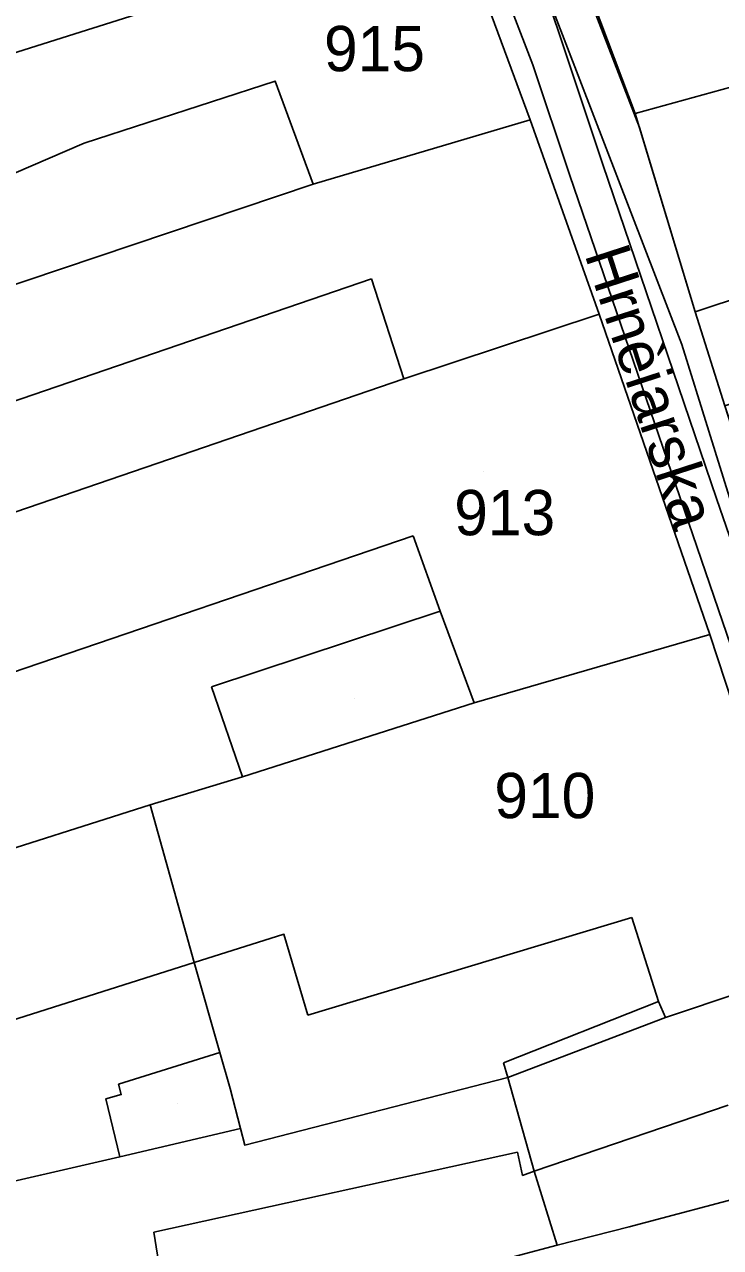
# Model space of a CAD drawing. Extents: x -263423 to -261326, y -1240067 to -1237864.
# Drawn here: x -262712.2 to -262681.5, y -1239222.4 to -1239168.4 of the extents above; entities that cross this region are included whole.
import ezdxf

# ---------------------------------------------------------------- set-up
doc = ezdxf.new("R2010")
doc.units = 0
for name, color, linetype in [('body_kn', 7, 'Continuous'), ('kladpar_druhypozemkov', 7, 'Continuous'), ('kladpar_hranice', 7, 'Continuous'), ('kladpar_parcelnecisla', 7, 'Continuous'), ('kladpar_plochy', 7, 'Continuous'), ('popisy', 7, 'Continuous'), ('tarchy_linie', 7, 'Continuous'), ('zappar_hrandruhpozemk', 7, 'Continuous')]:
    doc.layers.add(name, color=color, linetype=linetype)

msp = doc.modelspace()

# ---------------------------------------------------------------- linework, layer by layer
at = {"layer": 'body_kn'}
for p, q in [((-262689.78, -1239170.14), (-262689.78, -1239170.14)), ((-262701.16, -1239170.86), (-262701.16, -1239170.86)), ((-262689.9, -1239172.57), (-262689.9, -1239172.57)), ((-262685.26, -1239172.29), (-262685.26, -1239172.29)), ((-262685.07, -1239172.91), (-262685.07, -1239172.91)), ((-262709.6, -1239173.6), (-262709.6, -1239173.6)), ((-262686.68, -1239174.54), (-262686.68, -1239174.54)), ((-262688.15, -1239175.03), (-262688.15, -1239175.03)), ((-262699.48, -1239175.41), (-262699.48, -1239175.41)), ((-262699.48, -1239175.41), (-262699.48, -1239175.41)), ((-262696.91, -1239179.6), (-262696.91, -1239179.6)), ((-262686.85, -1239181.15), (-262686.85, -1239181.15)), ((-262682.6, -1239181.05), (-262682.6, -1239181.05)), ((-262683.2, -1239182.5), (-262683.2, -1239182.5)), ((-262695.48, -1239184.01), (-262695.48, -1239184.01)), ((-262695.48, -1239184.01), (-262695.48, -1239184.01)), ((-262681.67, -1239189.3), (-262681.67, -1239189.3)), ((-262695.07, -1239190.95), (-262695.07, -1239190.95)), ((-262693.87, -1239194.28), (-262693.87, -1239194.28)), ((-262681.96, -1239195.3), (-262681.96, -1239195.3)), ((-262681.96, -1239195.3), (-262681.96, -1239195.3)), ((-262703.97, -1239197.62), (-262703.97, -1239197.62)), ((-262692.37, -1239198.32), (-262692.37, -1239198.32)), ((-262692.37, -1239198.32), (-262692.37, -1239198.32)), ((-262702.6, -1239201.59), (-262702.6, -1239201.59)), ((-262706.68, -1239202.83), (-262706.68, -1239202.83)), ((-262706.68, -1239202.83), (-262706.68, -1239202.83)), ((-262685.41, -1239207.81), (-262685.41, -1239207.81)), ((-262700.78, -1239208.55), (-262700.78, -1239208.55)), ((-262704.74, -1239209.8), (-262704.74, -1239209.8)), ((-262704.74, -1239209.8), (-262704.74, -1239209.8)), ((-262684.22, -1239211.52), (-262684.22, -1239211.52)), ((-262684.22, -1239211.52), (-262684.22, -1239211.52)), ((-262699.72, -1239212.13), (-262699.72, -1239212.13)), ((-262683.92, -1239212.22), (-262683.92, -1239212.22)), ((-262703.61, -1239213.77), (-262703.61, -1239213.77)), ((-262703.61, -1239213.77), (-262703.61, -1239213.77)), ((-262691.07, -1239214.23), (-262691.07, -1239214.23)), ((-262708.09, -1239215.17), (-262708.09, -1239215.17)), ((-262690.89, -1239214.87), (-262690.89, -1239214.87)), ((-262708.64, -1239215.82), (-262708.64, -1239215.82)), ((-262707.96, -1239215.63), (-262707.96, -1239215.63)), ((-262703.15, -1239215.36), (-262703.15, -1239215.36)), ((-262702.7, -1239217.13), (-262702.7, -1239217.13)), ((-262702.51, -1239217.86), (-262702.51, -1239217.86)), ((-262708.03, -1239218.38), (-262708.03, -1239218.38)), ((-262690.46, -1239218.18), (-262690.46, -1239218.18)), ((-262689.72, -1239219.02), (-262689.72, -1239219.02)), ((-262689.72, -1239219.02), (-262689.72, -1239219.02)), ((-262690.23, -1239219.2), (-262690.23, -1239219.2)), ((-262706.53, -1239221.71), (-262706.53, -1239221.71)), ((-262685.52, -1239221.47), (-262685.52, -1239221.47)), ((-262688.71, -1239222.29), (-262688.71, -1239222.29))]:
    msp.add_line(p, q, dxfattribs=at)
at = {"layer": 'kladpar_druhypozemkov'}
for p, q in [((-262691.96, -1239188.12), (-262691.96, -1239188.12)), ((-262697.64, -1239198.15), (-262697.64, -1239198.15)), ((-262689.76, -1239201.32), (-262689.76, -1239201.32)), ((-262705.47, -1239216.01), (-262705.47, -1239216.01))]:
    msp.add_line(p, q, dxfattribs=at)
at = {"layer": 'kladpar_hranice'}
for points in [[(-262671.37, -1239227.18), (-262674.35, -1239218.47), (-262677.14, -1239209.96), (-262681.96, -1239195.3), (-262686.85, -1239181.15), (-262689.9, -1239172.57), (-262693.44, -1239162.96), (-262696.53, -1239153.43), (-262703.99, -1239140.81), (-262698.23, -1239135.72), (-262693.51, -1239149.17), (-262689.22, -1239161.78), (-262685.26, -1239172.29), (-262682.6, -1239181.05), (-262681.3, -1239185.21), (-262677.78, -1239195.77)], [(-262683.93, -1239160.63), (-262683.98, -1239160.18), (-262677.86, -1239158.66), (-262673.33, -1239157.49), (-262670.58, -1239156.85), (-262665.79, -1239166.93), (-262669.88, -1239168.05), (-262685.26, -1239172.29), (-262689.22, -1239161.78), (-262683.93, -1239160.63)], [(-262723.23, -1239164.66), (-262714.84, -1239161.16), (-262705.56, -1239157.23), (-262703.63, -1239161.79), (-262701.75, -1239166.15), (-262712.81, -1239169.66), (-262725.88, -1239175.47), (-262725.83, -1239175.79), (-262746.43, -1239183.54), (-262747.2, -1239181.3), (-262748.94, -1239176.69), (-262734.78, -1239170.58), (-262730.16, -1239167.82), (-262723.23, -1239164.66)], [(-262669.88, -1239168.05), (-262665.79, -1239166.93), (-262657.05, -1239164.58), (-262643.32, -1239160.87), (-262638.35, -1239159.78), (-262637.58, -1239159.54), (-262635.42, -1239170.71), (-262636.18, -1239170.94), (-262641.29, -1239172.42), (-262644.48, -1239173.3), (-262644.96, -1239168.91), (-262659.63, -1239169.35), (-262670.07, -1239174.02), (-262667.94, -1239180.74), (-262670.11, -1239181.45), (-262671.32, -1239181.87), (-262672.09, -1239182.11), (-262681.3, -1239185.21), (-262682.6, -1239181.05), (-262685.26, -1239172.29), (-262669.88, -1239168.05)], [(-262725.83, -1239175.79), (-262725.88, -1239175.47), (-262712.81, -1239169.66), (-262701.75, -1239166.15), (-262700.03, -1239165.55), (-262693.44, -1239162.96), (-262689.9, -1239172.57), (-262699.48, -1239175.41), (-262726.46, -1239184.48), (-262744.04, -1239190.58), (-262744.7, -1239188.47), (-262746.43, -1239183.54), (-262725.83, -1239175.79)], [(-262726.46, -1239184.48), (-262699.48, -1239175.41), (-262689.9, -1239172.57), (-262686.85, -1239181.15), (-262695.48, -1239184.01), (-262723.55, -1239193.63), (-262723.32, -1239194.46), (-262727.08, -1239195.46), (-262741.38, -1239199.41), (-262741.97, -1239197.36), (-262744.04, -1239190.58), (-262726.46, -1239184.48)], [(-262695.48, -1239184.01), (-262686.85, -1239181.15), (-262681.96, -1239195.3), (-262692.37, -1239198.32), (-262702.6, -1239201.59), (-262706.68, -1239202.83), (-262714.93, -1239205.45), (-262716.29, -1239201.1), (-262724.92, -1239203.9), (-262725.56, -1239201.34), (-262727.08, -1239195.46), (-262723.32, -1239194.46), (-262723.55, -1239193.63), (-262695.48, -1239184.01)], [(-262681.96, -1239195.3), (-262677.14, -1239209.96), (-262683.92, -1239212.22), (-262690.89, -1239214.87), (-262702.51, -1239217.86), (-262702.7, -1239217.13), (-262703.15, -1239215.36), (-262703.61, -1239213.77), (-262704.74, -1239209.8), (-262706.68, -1239202.83), (-262702.6, -1239201.59), (-262692.37, -1239198.32), (-262681.96, -1239195.3)], [(-262706.68, -1239202.83), (-262704.74, -1239209.8), (-262703.61, -1239213.77), (-262703.15, -1239215.36), (-262702.7, -1239217.13), (-262708.03, -1239218.38), (-262715.06, -1239220), (-262734.59, -1239225.48), (-262735.24, -1239223.05), (-262737.92, -1239212.45), (-262714.93, -1239205.45), (-262706.68, -1239202.83)], [(-262677.14, -1239209.96), (-262674.35, -1239218.47), (-262679.97, -1239220), (-262685.52, -1239221.47), (-262688.71, -1239222.29), (-262689.72, -1239219.02), (-262690.89, -1239214.87), (-262683.92, -1239212.22), (-262677.14, -1239209.96)], [(-262715.06, -1239220), (-262708.03, -1239218.38), (-262702.7, -1239217.13), (-262702.51, -1239217.86), (-262690.89, -1239214.87), (-262689.72, -1239219.02), (-262688.71, -1239222.29), (-262692.03, -1239223.17), (-262710.85, -1239227.91), (-262732.67, -1239233.09), (-262733.25, -1239230.79), (-262734.59, -1239225.48), (-262715.06, -1239220)], [(-262679.97, -1239220), (-262674.35, -1239218.47), (-262671.37, -1239227.18), (-262681.01, -1239229.89), (-262682.8, -1239230.36), (-262689.5, -1239232.12), (-262690.61, -1239228.03), (-262692.03, -1239223.17), (-262688.71, -1239222.29), (-262685.52, -1239221.47), (-262679.97, -1239220)]]:
    msp.add_lwpolyline(points, dxfattribs=at)
at = {"layer": 'kladpar_plochy'}
msp.add_lwpolyline([(-262671.37, -1239227.18), (-262674.35, -1239218.47), (-262677.14, -1239209.96), (-262681.96, -1239195.3), (-262686.85, -1239181.15), (-262689.9, -1239172.57), (-262693.44, -1239162.96), (-262696.53, -1239153.43), (-262703.99, -1239140.81), (-262698.23, -1239135.72), (-262693.51, -1239149.17), (-262689.22, -1239161.78), (-262685.26, -1239172.29), (-262682.6, -1239181.05), (-262681.3, -1239185.21), (-262677.78, -1239195.77), (-262674.22, -1239206.72), (-262670.31, -1239219.32), (-262669.68, -1239219.84), (-262668.72, -1239219.55), (-262664.8, -1239231.64)], dxfattribs=at)
for points in [[(-262683.93, -1239160.63), (-262683.98, -1239160.18), (-262677.86, -1239158.66), (-262673.33, -1239157.49), (-262670.58, -1239156.85), (-262665.79, -1239166.93), (-262669.88, -1239168.05), (-262685.26, -1239172.29), (-262689.22, -1239161.78)], [(-262723.23, -1239164.66), (-262714.84, -1239161.16), (-262705.56, -1239157.23), (-262703.63, -1239161.79), (-262701.75, -1239166.15), (-262712.81, -1239169.66), (-262725.88, -1239175.47), (-262725.83, -1239175.79), (-262746.43, -1239183.54), (-262747.2, -1239181.3), (-262748.94, -1239176.69), (-262734.78, -1239170.58), (-262730.16, -1239167.82)], [(-262669.88, -1239168.05), (-262665.79, -1239166.93), (-262657.05, -1239164.58), (-262643.32, -1239160.87), (-262638.35, -1239159.78), (-262637.58, -1239159.54), (-262635.42, -1239170.71), (-262636.18, -1239170.94), (-262641.29, -1239172.42), (-262644.48, -1239173.3), (-262644.96, -1239168.91), (-262659.63, -1239169.35), (-262670.07, -1239174.02), (-262667.94, -1239180.74), (-262670.11, -1239181.45), (-262671.32, -1239181.87), (-262672.09, -1239182.11), (-262681.3, -1239185.21), (-262682.6, -1239181.05), (-262685.26, -1239172.29)], [(-262725.83, -1239175.79), (-262725.88, -1239175.47), (-262712.81, -1239169.66), (-262701.75, -1239166.15), (-262700.03, -1239165.55), (-262693.44, -1239162.96), (-262689.9, -1239172.57), (-262699.48, -1239175.41), (-262726.46, -1239184.48), (-262744.04, -1239190.58), (-262744.7, -1239188.47), (-262746.43, -1239183.54)], [(-262726.46, -1239184.48), (-262699.48, -1239175.41), (-262689.9, -1239172.57), (-262686.85, -1239181.15), (-262695.48, -1239184.01), (-262723.55, -1239193.63), (-262723.32, -1239194.46), (-262727.08, -1239195.46), (-262741.38, -1239199.41), (-262741.97, -1239197.36), (-262744.04, -1239190.58)], [(-262695.48, -1239184.01), (-262686.85, -1239181.15), (-262681.96, -1239195.3), (-262692.37, -1239198.32), (-262702.6, -1239201.59), (-262706.68, -1239202.83), (-262714.93, -1239205.45), (-262716.29, -1239201.1), (-262724.92, -1239203.9), (-262725.56, -1239201.34), (-262727.08, -1239195.46), (-262723.32, -1239194.46), (-262723.55, -1239193.63)], [(-262681.96, -1239195.3), (-262677.14, -1239209.96), (-262683.92, -1239212.22), (-262690.89, -1239214.87), (-262702.51, -1239217.86), (-262702.7, -1239217.13), (-262703.15, -1239215.36), (-262703.61, -1239213.77), (-262704.74, -1239209.8), (-262706.68, -1239202.83), (-262702.6, -1239201.59), (-262692.37, -1239198.32)], [(-262706.68, -1239202.83), (-262704.74, -1239209.8), (-262703.61, -1239213.77), (-262703.15, -1239215.36), (-262702.7, -1239217.13), (-262708.03, -1239218.38), (-262715.06, -1239220), (-262734.59, -1239225.48), (-262735.24, -1239223.05), (-262737.92, -1239212.45), (-262714.93, -1239205.45)], [(-262677.14, -1239209.96), (-262674.35, -1239218.47), (-262679.97, -1239220), (-262685.52, -1239221.47), (-262688.71, -1239222.29), (-262689.72, -1239219.02), (-262690.89, -1239214.87), (-262683.92, -1239212.22)], [(-262715.06, -1239220), (-262708.03, -1239218.38), (-262702.7, -1239217.13), (-262702.51, -1239217.86), (-262690.89, -1239214.87), (-262689.72, -1239219.02), (-262688.71, -1239222.29), (-262692.03, -1239223.17), (-262710.85, -1239227.91), (-262732.67, -1239233.09), (-262733.25, -1239230.79), (-262734.59, -1239225.48)], [(-262679.97, -1239220), (-262674.35, -1239218.47), (-262671.37, -1239227.18), (-262681.01, -1239229.89), (-262682.8, -1239230.36), (-262689.5, -1239232.12), (-262690.61, -1239228.03), (-262692.03, -1239223.17), (-262688.71, -1239222.29), (-262685.52, -1239221.47)]]:
    msp.add_lwpolyline(points, close=True, dxfattribs=at)
at = {"layer": 'tarchy_linie'}
for points in [[(-262704.09, -1239132.96), (-262703.14, -1239134.91), (-262702.11, -1239134.4), (-262700.68, -1239137.12), (-262700.23, -1239137.97), (-262699.08, -1239137.37), (-262697.87, -1239136.74), (-262693.54, -1239149.09), (-262688.95, -1239162.84), (-262685.07, -1239172.91), (-262682.6, -1239181.05), (-262681.3, -1239185.21), (-262670.31, -1239219.32), (-262669.82, -1239219.73), (-262662.93, -1239241.84)], [(-262643.64, -1239322.71), (-262648.26, -1239307.87), (-262648.46, -1239307.91), (-262660.55, -1239262.7), (-262665.57, -1239246.08), (-262667.32, -1239236.29), (-262671.09, -1239227.81), (-262678.3, -1239203.94), (-262678.78, -1239202.39), (-262688.15, -1239175.03), (-262689.78, -1239170.14), (-262704.09, -1239132.96)], [(-262700.68, -1239137.12), (-262683.2, -1239182.5), (-262662, -1239250.52), (-262657.62, -1239264.01), (-262654.44, -1239277.76), (-262640.67, -1239326.46)], [(-262699.08, -1239137.37), (-262686.68, -1239174.54), (-262681.67, -1239189.3), (-262677.2, -1239202.22), (-262659.07, -1239262.25), (-262646.92, -1239307.65), (-262641.64, -1239325.33), (-262642.4, -1239327.08)]]:
    msp.add_lwpolyline(points, dxfattribs=at)
at = {"layer": 'zappar_hrandruhpozemk'}
for p, q in [((-262709.6, -1239173.6), (-262721.7, -1239178.8)), ((-262672.57, -1239177.71), (-262682.6, -1239181.05)), ((-262696.91, -1239179.6), (-262725.04, -1239189.22)), ((-262695.48, -1239184.01), (-262696.91, -1239179.6)), ((-262695.07, -1239190.95), (-262725.56, -1239201.34)), ((-262693.87, -1239194.28), (-262695.07, -1239190.95)), ((-262693.87, -1239194.28), (-262703.97, -1239197.62)), ((-262692.37, -1239198.32), (-262693.87, -1239194.28)), ((-262703.97, -1239197.62), (-262702.6, -1239201.59)), ((-262699.72, -1239212.13), (-262685.41, -1239207.81)), ((-262704.74, -1239209.8), (-262716.76, -1239213.61)), ((-262684.22, -1239211.52), (-262691.07, -1239214.23)), ((-262703.61, -1239213.77), (-262708.09, -1239215.17)), ((-262691.07, -1239214.23), (-262690.89, -1239214.87)), ((-262689.72, -1239219.02), (-262681.15, -1239216.1)), ((-262706.53, -1239221.71), (-262690.46, -1239218.18))]:
    msp.add_line(p, q, dxfattribs=at)
for points in [[(-262699.48, -1239175.41), (-262701.16, -1239170.86), (-262709.6, -1239173.6)], [(-262685.41, -1239207.81), (-262684.22, -1239211.52), (-262683.92, -1239212.22)], [(-262704.74, -1239209.8), (-262700.78, -1239208.55), (-262699.72, -1239212.13)], [(-262708.09, -1239215.17), (-262707.96, -1239215.63), (-262708.64, -1239215.82), (-262708.03, -1239218.38)], [(-262690.46, -1239218.18), (-262690.23, -1239219.2), (-262689.72, -1239219.02)], [(-262710.85, -1239227.91), (-262711.38, -1239225.8), (-262711.67, -1239224.77), (-262706.76, -1239223.48), (-262706.3, -1239223.05), (-262706.36, -1239222.73), (-262706.53, -1239221.71)]]:
    msp.add_lwpolyline(points, dxfattribs=at)

# ---------------------------------------------------------------- texts
at = {"layer": 'kladpar_parcelnecisla'}
for s, p in [('915', (-262699.005, -1239170.42)), ('913', (-262693.252, -1239190.92)), ('910', (-262691.481, -1239203.42))]:
    msp.add_text(s, height=2, dxfattribs=at).set_placement(p)
at = {"layer": 'popisy'}
msp.add_text('Hrnèiarska', height=2, rotation=288, dxfattribs=at).set_placement((-262687.506, -1239178.505))

doc.saveas('drawing.dxf')
